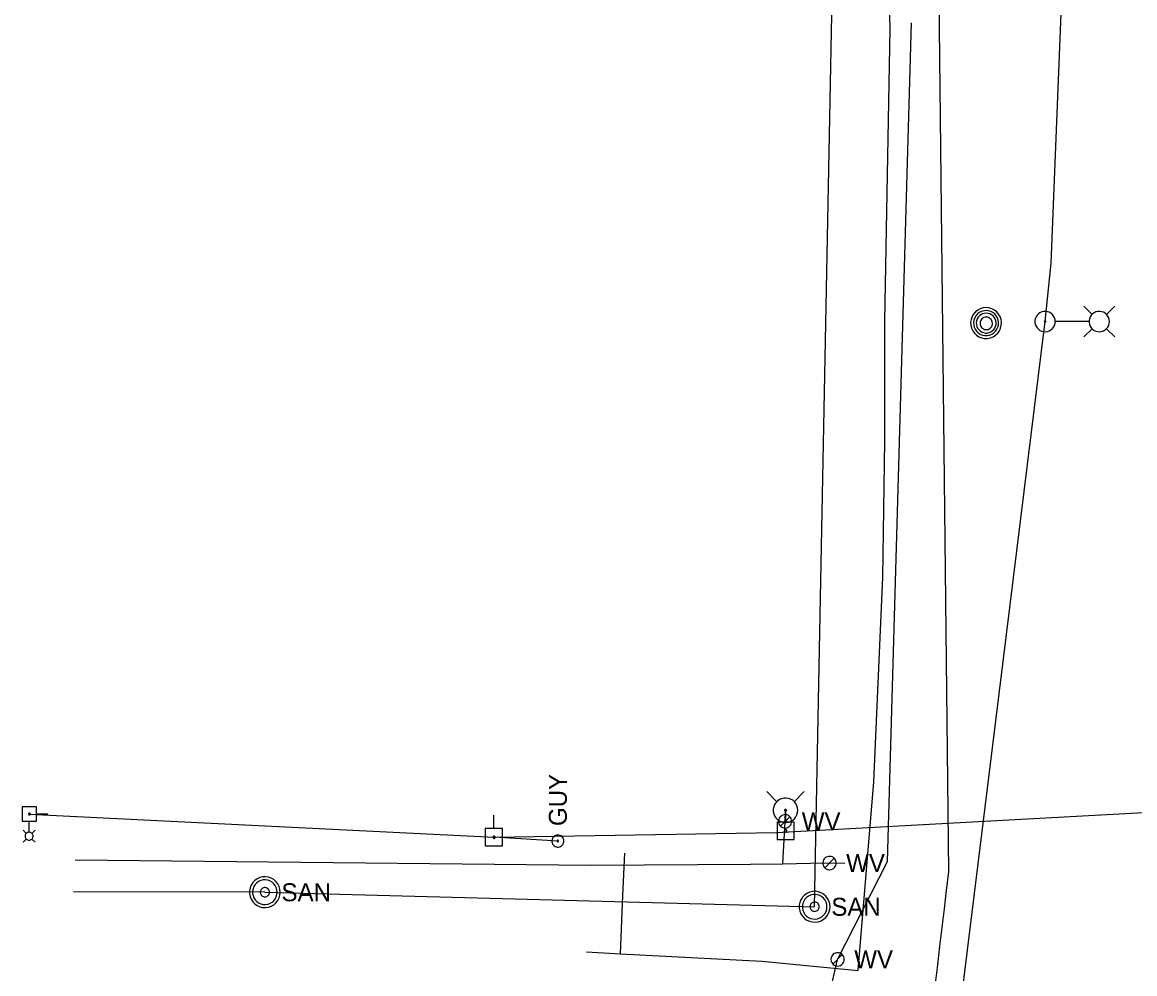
# Model space of a CAD drawing. Extents: x 600849 to 606371, y 330010 to 403088.
# Drawn here: x 604654.8 to 604892.9, y 331845.6 to 332049.2 of the extents above; entities that cross this region are included whole.
import ezdxf

# ---------------------------------------------------------------- set-up
doc = ezdxf.new("R2010")
doc.units = 0
for name, color, linetype in [('E_LTG', 7, 'Continuous'), ('E_LTG_CID', 7, 'Continuous'), ('E_UTL_EGuyWire', 7, 'Continuous'), ('E_UTL_EPowerPole', 7, 'Continuous'), ('E_UTL_G_UG', 7, 'Continuous'), ('E_UTL_MH', 7, 'Continuous'), ('E_UTL_Overhead', 7, 'Continuous'), ('E_UTL_SAN', 7, 'Continuous'), ('E_UTL_SAN_UG', 7, 'Continuous'), ('E_UTL_W', 7, 'Continuous'), ('E_UTL_W_UG', 7, 'Continuous'), ('E_UTL_WHydrant', 7, 'Continuous')]:
    doc.layers.add(name, color=color, linetype=linetype)

msp = doc.modelspace()

# ---------------------------------------------------------------- linework, layer by layer
at = {"layer": 'E_LTG'}
for points in [[(604883.8, 331986.66), (604882.02, 331988.44)], [(604886.84, 331986.66), (604888.62, 331988.44)], [(604875.89, 331985.14), (604875.85, 331985.55), (604875.74, 331985.95), (604875.55, 331986.31), (604875.29, 331986.64), (604874.98, 331986.91), (604874.62, 331987.12), (604874.23, 331987.25), (604873.82, 331987.31), (604873.41, 331987.29), (604873, 331987.19), (604872.63, 331987.02), (604872.29, 331986.78), (604872.01, 331986.48), (604871.78, 331986.13), (604871.63, 331985.75), (604871.55, 331985.34), (604871.55, 331984.93), (604871.63, 331984.52), (604871.78, 331984.14), (604872.01, 331983.79), (604872.29, 331983.49), (604872.63, 331983.25), (604873, 331983.08), (604873.41, 331982.98), (604873.82, 331982.96), (604874.23, 331983.02), (604874.62, 331983.16), (604874.98, 331983.36), (604875.29, 331983.64), (604875.55, 331983.96), (604875.74, 331984.33), (604875.85, 331984.73), (604875.89, 331985.14)], [(604887.5, 331985.14), (604887.46, 331985.55), (604887.34, 331985.95), (604887.15, 331986.31), (604886.89, 331986.64), (604886.58, 331986.91), (604886.22, 331987.12), (604885.83, 331987.25), (604885.42, 331987.31), (604885.01, 331987.29), (604884.61, 331987.19), (604884.23, 331987.02), (604883.89, 331986.78), (604883.61, 331986.48), (604883.39, 331986.13), (604883.23, 331985.75), (604883.15, 331985.34), (604883.15, 331984.93), (604883.23, 331984.52), (604883.39, 331984.14), (604883.61, 331983.79), (604883.89, 331983.49), (604884.23, 331983.25), (604884.61, 331983.08), (604885.01, 331982.98), (604885.42, 331982.96), (604885.83, 331983.02), (604886.22, 331983.16), (604886.58, 331983.36), (604886.89, 331983.64), (604887.15, 331983.96), (604887.34, 331984.33), (604887.46, 331984.73), (604887.5, 331985.14)], [(604873.88, 331985.14), (604873.88, 331985.17), (604873.87, 331985.2), (604873.86, 331985.23), (604873.84, 331985.25), (604873.81, 331985.27), (604873.79, 331985.29), (604873.76, 331985.3), (604873.72, 331985.3), (604873.69, 331985.3), (604873.66, 331985.29), (604873.63, 331985.28), (604873.61, 331985.26), (604873.59, 331985.24), (604873.57, 331985.21), (604873.56, 331985.18), (604873.55, 331985.15), (604873.55, 331985.12), (604873.56, 331985.09), (604873.57, 331985.06), (604873.59, 331985.03), (604873.61, 331985.01), (604873.63, 331984.99), (604873.66, 331984.98), (604873.69, 331984.97), (604873.72, 331984.97), (604873.76, 331984.98), (604873.79, 331984.99), (604873.81, 331985), (604873.84, 331985.02), (604873.86, 331985.05), (604873.87, 331985.08), (604873.88, 331985.11), (604873.88, 331985.14)], [(604883.11, 331985.14), (604875.93, 331985.14)], [(604883.8, 331983.62), (604882.02, 331981.84)], [(604886.84, 331983.62), (604888.62, 331981.84)], [(604656.28, 331875.9), (604656.28, 331878.26)], [(604655.68, 331875.63), (604654.98, 331876.32)], [(604655.68, 331874.43), (604654.98, 331873.73)], [(604656.28, 331874.18), (604656.44, 331874.19), (604656.6, 331874.24), (604656.74, 331874.31), (604656.87, 331874.41), (604656.98, 331874.53), (604657.06, 331874.67), (604657.11, 331874.83), (604657.13, 331874.99), (604657.13, 331875.15), (604657.09, 331875.31), (604657.02, 331875.46), (604656.93, 331875.59), (604656.81, 331875.7), (604656.67, 331875.79), (604656.52, 331875.85), (604656.36, 331875.88), (604656.2, 331875.88), (604656.04, 331875.85), (604655.89, 331875.79), (604655.75, 331875.7), (604655.64, 331875.59), (604655.54, 331875.46), (604655.47, 331875.31), (604655.44, 331875.15), (604655.43, 331874.99), (604655.45, 331874.83), (604655.5, 331874.67), (604655.58, 331874.53), (604655.69, 331874.41), (604655.82, 331874.31), (604655.96, 331874.24), (604656.12, 331874.19), (604656.28, 331874.18)], [(604656.88, 331875.63), (604657.58, 331876.32)], [(604656.88, 331874.43), (604657.58, 331873.73)]]:
    msp.add_lwpolyline(points, dxfattribs=at)
at = {"layer": 'E_LTG_CID'}
msp.add_lwpolyline([(604680.92, 331223.31), (604778.52, 331467.17), (604841.28, 331722.49), (604873.72, 331985.14), (604875.05, 331997.61), (604878.05, 332072.5), (604879.01, 332133.59), (604879.29, 332193.85), (604879.03, 332249.73), (604879.6, 332255.02), (604881.21, 332520.43)], dxfattribs=at)
at = {"layer": 'E_UTL_EGuyWire'}
msp.add_line((604769.44, 331874), (604755.8, 331874.8), dxfattribs=at)
for points in [[(604769.44, 331875.28), (604769.2, 331875.26), (604768.96, 331875.19), (604768.75, 331875.08), (604768.56, 331874.93), (604768.4, 331874.74), (604768.27, 331874.53), (604768.19, 331874.3), (604768.16, 331874.06), (604768.17, 331873.81), (604768.23, 331873.58), (604768.33, 331873.35), (604768.47, 331873.16), (604768.65, 331872.99), (604768.85, 331872.86), (604769.08, 331872.76), (604769.32, 331872.72), (604769.56, 331872.72), (604769.8, 331872.76), (604770.03, 331872.86), (604770.23, 331872.99), (604770.41, 331873.16), (604770.55, 331873.35), (604770.65, 331873.58), (604770.71, 331873.81), (604770.72, 331874.06), (604770.69, 331874.3), (604770.61, 331874.53), (604770.49, 331874.74), (604770.33, 331874.93), (604770.14, 331875.08), (604769.92, 331875.19), (604769.68, 331875.26), (604769.44, 331875.28)], [(604769.44, 331874.16), (604769.41, 331874.15), (604769.38, 331874.15), (604769.35, 331874.13), (604769.33, 331874.11), (604769.31, 331874.09), (604769.3, 331874.06), (604769.29, 331874.03), (604769.28, 331874), (604769.28, 331873.97), (604769.29, 331873.94), (604769.3, 331873.92), (604769.32, 331873.89), (604769.34, 331873.87), (604769.37, 331873.85), (604769.4, 331873.84), (604769.43, 331873.84), (604769.46, 331873.84), (604769.49, 331873.84), (604769.51, 331873.85), (604769.54, 331873.87), (604769.56, 331873.89), (604769.58, 331873.92), (604769.59, 331873.94), (604769.6, 331873.97), (604769.6, 331874), (604769.6, 331874.03), (604769.59, 331874.06), (604769.57, 331874.09), (604769.55, 331874.11), (604769.53, 331874.13), (604769.5, 331874.15), (604769.47, 331874.15), (604769.44, 331874.16)]]:
    msp.add_lwpolyline(points, dxfattribs=at)
at = {"layer": 'E_UTL_EPowerPole'}
for points in [[(604654.81, 331881.33), (604654.81, 331878.26)], [(604657.89, 331881.33), (604654.81, 331881.33)], [(604657.89, 331878.26), (604657.89, 331881.33)], [(604656.35, 331879.57), (604656.39, 331879.57), (604656.43, 331879.58), (604656.46, 331879.6), (604656.49, 331879.62), (604656.51, 331879.65), (604656.53, 331879.69), (604656.55, 331879.72), (604656.55, 331879.76), (604656.55, 331879.8), (604656.54, 331879.83), (604656.52, 331879.87), (604656.5, 331879.9), (604656.48, 331879.92), (604656.44, 331879.94), (604656.41, 331879.96), (604656.37, 331879.97), (604656.33, 331879.97), (604656.3, 331879.96), (604656.26, 331879.94), (604656.23, 331879.92), (604656.2, 331879.9), (604656.18, 331879.87), (604656.16, 331879.83), (604656.16, 331879.8), (604656.15, 331879.76), (604656.16, 331879.72), (604656.17, 331879.69), (604656.19, 331879.65), (604656.22, 331879.62), (604656.25, 331879.6), (604656.28, 331879.58), (604656.31, 331879.57), (604656.35, 331879.57)], [(604657.89, 331879.79), (604660.31, 331879.79)], [(604755.77, 331876.65), (604755.77, 331879.56)], [(604818.2, 331878.01), (604818.2, 331880.92)], [(604654.81, 331878.26), (604657.89, 331878.26)], [(604757.61, 331876.65), (604753.92, 331876.65)], [(604753.92, 331876.65), (604753.92, 331872.96)], [(604757.61, 331872.96), (604757.61, 331876.65)], [(604820.04, 331878.01), (604816.35, 331878.01)], [(604816.35, 331878.01), (604816.35, 331874.32)], [(604820.04, 331874.32), (604820.04, 331878.01)], [(604756.04, 331874.8), (604756.03, 331874.85), (604756.02, 331874.89), (604756, 331874.93), (604755.97, 331874.97), (604755.94, 331875), (604755.9, 331875.02), (604755.86, 331875.04), (604755.81, 331875.04), (604755.77, 331875.04), (604755.72, 331875.03), (604755.68, 331875.01), (604755.64, 331874.98), (604755.61, 331874.95), (604755.59, 331874.91), (604755.57, 331874.87), (604755.56, 331874.83), (604755.56, 331874.78), (604755.57, 331874.74), (604755.59, 331874.69), (604755.61, 331874.66), (604755.64, 331874.62), (604755.68, 331874.6), (604755.72, 331874.58), (604755.77, 331874.57), (604755.81, 331874.57), (604755.86, 331874.57), (604755.9, 331874.59), (604755.94, 331874.61), (604755.97, 331874.64), (604756, 331874.68), (604756.02, 331874.72), (604756.03, 331874.76), (604756.04, 331874.8)], [(604816.35, 331874.32), (604820.04, 331874.32)], [(604818.47, 331876.17), (604818.46, 331876.21), (604818.45, 331876.25), (604818.43, 331876.3), (604818.4, 331876.33), (604818.37, 331876.36), (604818.33, 331876.38), (604818.28, 331876.4), (604818.24, 331876.4), (604818.19, 331876.4), (604818.15, 331876.39), (604818.11, 331876.37), (604818.07, 331876.35), (604818.04, 331876.31), (604818.02, 331876.28), (604818, 331876.23), (604817.99, 331876.19), (604817.99, 331876.14), (604818, 331876.1), (604818.02, 331876.06), (604818.04, 331876.02), (604818.07, 331875.99), (604818.11, 331875.96), (604818.15, 331875.94), (604818.19, 331875.93), (604818.24, 331875.93), (604818.28, 331875.93), (604818.33, 331875.95), (604818.37, 331875.97), (604818.4, 331876), (604818.43, 331876.04), (604818.45, 331876.08), (604818.46, 331876.12), (604818.47, 331876.17)], [(604753.92, 331872.96), (604757.61, 331872.96)]]:
    msp.add_lwpolyline(points, dxfattribs=at)
at = {"layer": 'E_UTL_G_UG'}
for points in [[(604775.55, 331850.28), (604782.88, 331849.84), (604813.11, 331848.32), (604833.71, 331846.3), (604837.08, 331886.64), (604839.03, 331930.43), (604839.41, 331959.55), (604839.41, 331985.27), (604840.59, 332047.8), (604839.11, 332101.83), (604838.47, 332144.72), (604837.35, 332189.15), (604836.96, 332231.16), (604835.01, 332294.2), (604826.46, 332359.31), (604815.87, 332444.5)], [(604782.87, 331849.86), (604783.33, 331862.37), (604783.78, 331871.42)]]:
    msp.add_lwpolyline(points, dxfattribs=at)
at = {"layer": 'E_UTL_MH'}
for points in [[(604861.08, 331988.12), (604860.46, 331988.06), (604859.86, 331987.88), (604859.3, 331987.59), (604858.81, 331987.21), (604858.4, 331986.73), (604858.08, 331986.19), (604857.88, 331985.6), (604857.79, 331984.98), (604857.82, 331984.35), (604857.97, 331983.74), (604858.23, 331983.17), (604858.59, 331982.66), (604859.04, 331982.22), (604859.57, 331981.89), (604860.15, 331981.65), (604860.77, 331981.53), (604861.4, 331981.53), (604862.01, 331981.65), (604862.6, 331981.89), (604863.12, 331982.22), (604863.58, 331982.66), (604863.94, 331983.17), (604864.2, 331983.74), (604864.35, 331984.35), (604864.38, 331984.98), (604864.29, 331985.6), (604864.09, 331986.19), (604863.77, 331986.73), (604863.36, 331987.21), (604862.87, 331987.59), (604862.31, 331987.88), (604861.71, 331988.06), (604861.08, 331988.12)], [(604861.09, 331987.5), (604860.58, 331987.45), (604860.09, 331987.31), (604859.64, 331987.08), (604859.24, 331986.76), (604858.91, 331986.38), (604858.65, 331985.94), (604858.49, 331985.46), (604858.41, 331984.95), (604858.44, 331984.45), (604858.56, 331983.95), (604858.77, 331983.49), (604859.07, 331983.07), (604859.43, 331982.72), (604859.86, 331982.45), (604860.33, 331982.26), (604860.83, 331982.16), (604861.34, 331982.16), (604861.84, 331982.26), (604862.32, 331982.45), (604862.74, 331982.72), (604863.11, 331983.07), (604863.41, 331983.49), (604863.62, 331983.95), (604863.74, 331984.45), (604863.76, 331984.95), (604863.69, 331985.46), (604863.52, 331985.94), (604863.27, 331986.38), (604862.94, 331986.76), (604862.54, 331987.08), (604862.08, 331987.31), (604861.6, 331987.45), (604861.09, 331987.5)], [(604861.12, 331986.94), (604860.71, 331986.9), (604860.33, 331986.79), (604859.97, 331986.6), (604859.65, 331986.35), (604859.38, 331986.05), (604859.18, 331985.7), (604859.05, 331985.31), (604858.99, 331984.91), (604859.01, 331984.51), (604859.11, 331984.11), (604859.27, 331983.75), (604859.51, 331983.42), (604859.8, 331983.14), (604860.14, 331982.92), (604860.52, 331982.77), (604860.91, 331982.69), (604861.32, 331982.69), (604861.72, 331982.77), (604862.09, 331982.92), (604862.43, 331983.14), (604862.73, 331983.42), (604862.96, 331983.75), (604863.13, 331984.11), (604863.22, 331984.51), (604863.24, 331984.91), (604863.19, 331985.31), (604863.05, 331985.7), (604862.85, 331986.05), (604862.59, 331986.35), (604862.27, 331986.6), (604861.91, 331986.79), (604861.52, 331986.9), (604861.12, 331986.94)], [(604861.13, 331986.08), (604860.88, 331986.06), (604860.64, 331985.99), (604860.41, 331985.87), (604860.21, 331985.72), (604860.05, 331985.53), (604859.92, 331985.31), (604859.84, 331985.07), (604859.8, 331984.82), (604859.81, 331984.56), (604859.87, 331984.32), (604859.98, 331984.09), (604860.13, 331983.88), (604860.31, 331983.71), (604860.52, 331983.57), (604860.76, 331983.47), (604861.01, 331983.43), (604861.26, 331983.43), (604861.51, 331983.47), (604861.74, 331983.57), (604861.96, 331983.71), (604862.14, 331983.88), (604862.29, 331984.09), (604862.39, 331984.32), (604862.45, 331984.56), (604862.46, 331984.82), (604862.43, 331985.07), (604862.34, 331985.31), (604862.22, 331985.53), (604862.05, 331985.72), (604861.85, 331985.87), (604861.63, 331985.99), (604861.38, 331986.06), (604861.13, 331986.08)]]:
    msp.add_lwpolyline(points, dxfattribs=at)
at = {"layer": 'E_UTL_Overhead'}
msp.add_lwpolyline([(604656.35, 331879.77), (604755.8, 331874.8), (604816.26, 331875.81), (605080.87, 331890.24)], dxfattribs=at)
at = {"layer": 'E_UTL_SAN'}
for points in [[(604710.03, 331863.05), (604709.97, 331863.68), (604709.8, 331864.28), (604709.51, 331864.84), (604709.12, 331865.33), (604708.65, 331865.74), (604708.11, 331866.05), (604707.51, 331866.26), (604706.89, 331866.35), (604706.26, 331866.32), (604705.65, 331866.17), (604705.08, 331865.91), (604704.57, 331865.55), (604704.14, 331865.09), (604703.8, 331864.56), (604703.57, 331863.98), (604703.45, 331863.37), (604703.45, 331862.74), (604703.57, 331862.12), (604703.8, 331861.54), (604704.14, 331861.01), (604704.57, 331860.56), (604705.08, 331860.19), (604705.65, 331859.93), (604706.26, 331859.79), (604706.89, 331859.76), (604707.51, 331859.85), (604708.11, 331860.05), (604708.65, 331860.36), (604709.12, 331860.78), (604709.51, 331861.27), (604709.8, 331861.83), (604709.97, 331862.43), (604710.03, 331863.05)], [(604709.37, 331863.05), (604709.33, 331863.55), (604709.19, 331864.03), (604708.96, 331864.48), (604708.64, 331864.87), (604708.27, 331865.2), (604707.83, 331865.45), (604707.36, 331865.62), (604706.86, 331865.69), (604706.36, 331865.67), (604705.87, 331865.55), (604705.41, 331865.34), (604705.01, 331865.05), (604704.66, 331864.68), (604704.39, 331864.26), (604704.2, 331863.8), (604704.11, 331863.3), (604704.11, 331862.8), (604704.2, 331862.31), (604704.39, 331861.84), (604704.66, 331861.42), (604705.01, 331861.06), (604705.41, 331860.77), (604705.87, 331860.56), (604706.36, 331860.44), (604706.86, 331860.42), (604707.36, 331860.49), (604707.83, 331860.65), (604708.27, 331860.9), (604708.64, 331861.23), (604708.96, 331861.63), (604709.19, 331862.07), (604709.33, 331862.55), (604709.37, 331863.05)], [(604707.72, 331863.05), (604707.71, 331863.24), (604707.65, 331863.42), (604707.57, 331863.59), (604707.45, 331863.74), (604707.31, 331863.86), (604707.15, 331863.95), (604706.97, 331864.01), (604706.78, 331864.04), (604706.59, 331864.03), (604706.41, 331863.99), (604706.24, 331863.91), (604706.09, 331863.8), (604705.96, 331863.66), (604705.85, 331863.51), (604705.78, 331863.33), (604705.75, 331863.15), (604705.75, 331862.96), (604705.78, 331862.77), (604705.85, 331862.6), (604705.96, 331862.44), (604706.09, 331862.3), (604706.24, 331862.2), (604706.41, 331862.12), (604706.59, 331862.07), (604706.78, 331862.06), (604706.97, 331862.09), (604707.15, 331862.15), (604707.31, 331862.25), (604707.45, 331862.37), (604707.57, 331862.52), (604707.65, 331862.68), (604707.71, 331862.87), (604707.72, 331863.05)], [(604827.7, 331859.94), (604827.64, 331860.57), (604827.47, 331861.17), (604827.18, 331861.73), (604826.79, 331862.22), (604826.32, 331862.63), (604825.77, 331862.94), (604825.18, 331863.15), (604824.56, 331863.24), (604823.93, 331863.21), (604823.32, 331863.06), (604822.75, 331862.8), (604822.24, 331862.44), (604821.81, 331861.98), (604821.47, 331861.45), (604821.24, 331860.87), (604821.12, 331860.26), (604821.12, 331859.63), (604821.24, 331859.01), (604821.47, 331858.43), (604821.81, 331857.9), (604822.24, 331857.45), (604822.75, 331857.08), (604823.32, 331856.82), (604823.93, 331856.68), (604824.56, 331856.65), (604825.18, 331856.74), (604825.77, 331856.94), (604826.32, 331857.25), (604826.79, 331857.67), (604827.18, 331858.16), (604827.47, 331858.72), (604827.64, 331859.32), (604827.7, 331859.94)], [(604827.04, 331859.94), (604827, 331860.44), (604826.85, 331860.92), (604826.62, 331861.37), (604826.31, 331861.76), (604825.93, 331862.09), (604825.5, 331862.34), (604825.03, 331862.51), (604824.53, 331862.58), (604824.03, 331862.56), (604823.54, 331862.44), (604823.08, 331862.23), (604822.67, 331861.94), (604822.33, 331861.57), (604822.06, 331861.15), (604821.87, 331860.69), (604821.77, 331860.19), (604821.77, 331859.69), (604821.87, 331859.2), (604822.06, 331858.73), (604822.33, 331858.31), (604822.67, 331857.95), (604823.08, 331857.66), (604823.54, 331857.45), (604824.03, 331857.33), (604824.53, 331857.31), (604825.03, 331857.38), (604825.5, 331857.54), (604825.93, 331857.79), (604826.31, 331858.12), (604826.62, 331858.52), (604826.85, 331858.96), (604827, 331859.44), (604827.04, 331859.94)], [(604825.39, 331859.94), (604825.38, 331860.13), (604825.32, 331860.31), (604825.24, 331860.48), (604825.12, 331860.63), (604824.98, 331860.75), (604824.81, 331860.84), (604824.64, 331860.9), (604824.45, 331860.93), (604824.26, 331860.92), (604824.08, 331860.88), (604823.91, 331860.8), (604823.75, 331860.69), (604823.62, 331860.55), (604823.52, 331860.4), (604823.45, 331860.22), (604823.42, 331860.04), (604823.42, 331859.85), (604823.45, 331859.66), (604823.52, 331859.49), (604823.62, 331859.33), (604823.75, 331859.19), (604823.91, 331859.09), (604824.08, 331859.01), (604824.26, 331858.96), (604824.45, 331858.95), (604824.64, 331858.98), (604824.81, 331859.04), (604824.98, 331859.14), (604825.12, 331859.26), (604825.24, 331859.41), (604825.32, 331859.57), (604825.38, 331859.76), (604825.39, 331859.94)]]:
    msp.add_lwpolyline(points, dxfattribs=at)
at = {"layer": 'E_UTL_SAN_UG'}
for p, q in [((604824.4, 331859.94), (604829.59, 332128.15)), ((604706.73, 331863.05), (604824.4, 331859.94))]:
    msp.add_line(p, q, dxfattribs=at)
msp.add_lwpolyline([(604706.73, 331863.05), (604665.76, 331863.15)], dxfattribs=at)
at = {"layer": 'E_UTL_W'}
for points in [[(604819.51, 331878.21), (604819.48, 331878.48), (604819.4, 331878.74), (604819.28, 331878.98), (604819.11, 331879.19), (604818.91, 331879.37), (604818.67, 331879.5), (604818.42, 331879.59), (604818.15, 331879.63), (604817.88, 331879.62), (604817.61, 331879.55), (604817.37, 331879.44), (604817.15, 331879.28), (604816.96, 331879.09), (604816.81, 331878.86), (604816.71, 331878.61), (604816.66, 331878.34), (604816.66, 331878.07), (604816.71, 331877.8), (604816.81, 331877.55), (604816.96, 331877.32), (604817.15, 331877.13), (604817.37, 331876.97), (604817.61, 331876.86), (604817.88, 331876.79), (604818.15, 331876.78), (604818.42, 331876.82), (604818.67, 331876.91), (604818.91, 331877.04), (604819.11, 331877.22), (604819.28, 331877.44), (604819.4, 331877.68), (604819.48, 331877.94), (604819.51, 331878.21)], [(604817.07, 331877.2), (604819.09, 331879.21)], [(604829.02, 331869.29), (604828.99, 331869.56), (604828.91, 331869.82), (604828.79, 331870.06), (604828.62, 331870.27), (604828.42, 331870.45), (604828.18, 331870.59), (604827.93, 331870.68), (604827.66, 331870.71), (604827.39, 331870.7), (604827.12, 331870.64), (604826.88, 331870.53), (604826.66, 331870.37), (604826.47, 331870.17), (604826.32, 331869.94), (604826.22, 331869.69), (604826.17, 331869.43), (604826.17, 331869.15), (604826.22, 331868.89), (604826.32, 331868.64), (604826.47, 331868.41), (604826.66, 331868.21), (604826.88, 331868.06), (604827.12, 331867.94), (604827.39, 331867.88), (604827.66, 331867.87), (604827.93, 331867.9), (604828.18, 331867.99), (604828.42, 331868.13), (604828.62, 331868.31), (604828.79, 331868.52), (604828.91, 331868.76), (604828.99, 331869.02), (604829.02, 331869.29)], [(604826.58, 331868.28), (604828.6, 331870.3)], [(604830.74, 331848.68), (604830.71, 331848.95), (604830.64, 331849.21), (604830.51, 331849.45), (604830.35, 331849.67), (604830.14, 331849.84), (604829.91, 331849.98), (604829.65, 331850.07), (604829.38, 331850.11), (604829.11, 331850.09), (604828.85, 331850.03), (604828.6, 331849.92), (604828.38, 331849.76), (604828.19, 331849.56), (604828.05, 331849.34), (604827.95, 331849.09), (604827.89, 331848.82), (604827.89, 331848.55), (604827.95, 331848.28), (604828.05, 331848.03), (604828.19, 331847.8), (604828.38, 331847.61), (604828.6, 331847.45), (604828.85, 331847.34), (604829.11, 331847.27), (604829.38, 331847.26), (604829.65, 331847.3), (604829.91, 331847.39), (604830.14, 331847.52), (604830.35, 331847.7), (604830.51, 331847.91), (604830.64, 331848.15), (604830.71, 331848.41), (604830.74, 331848.68)], [(604828.31, 331847.68), (604830.32, 331849.69)]]:
    msp.add_lwpolyline(points, dxfattribs=at)
at = {"layer": 'E_UTL_W_UG'}
for p, q in [((604853.09, 331867.44), (604848.64, 332280.87)), ((604666.11, 331869.95), (604776.58, 331868.85))]:
    msp.add_line(p, q, dxfattribs=at)
for points in [[(604829.31, 331848.68), (604840.02, 331869.65), (604845.11, 332049.03)], [(604817.57, 331869.09), (604818.08, 331878.21), (604818.18, 331880.58)], [(604776.58, 331868.85), (604810.69, 331869.04), (604817.57, 331869.09), (604826.36, 331869.31), (604830.88, 331869.24)], [(604738.76, 331473.89), (604780.74, 331635.62), (604829.31, 331848.68)]]:
    msp.add_lwpolyline(points, dxfattribs=at)
msp.add_arc((602844.56, 332093.42), 2021.2, 346.30299, 353.58065, dxfattribs=at)
at = {"layer": 'E_UTL_WHydrant'}
for points in [[(604816.34, 331882.42), (604814.2, 331884.56)], [(604820.01, 331882.42), (604822.15, 331884.56)], [(604820.8, 331880.58), (604820.75, 331881.08), (604820.61, 331881.56), (604820.38, 331882), (604820.07, 331882.39), (604819.7, 331882.72), (604819.26, 331882.97), (604818.79, 331883.13), (604818.3, 331883.2), (604817.8, 331883.18), (604817.32, 331883.06), (604816.86, 331882.85), (604816.46, 331882.56), (604816.11, 331882.2), (604815.84, 331881.78), (604815.66, 331881.32), (604815.56, 331880.83), (604815.56, 331880.33), (604815.66, 331879.84), (604815.84, 331879.38), (604816.11, 331878.96), (604816.46, 331878.6), (604816.86, 331878.31), (604817.32, 331878.1), (604817.8, 331877.99), (604818.3, 331877.96), (604818.79, 331878.03), (604819.26, 331878.2), (604819.7, 331878.45), (604820.07, 331878.77), (604820.38, 331879.16), (604820.61, 331879.61), (604820.75, 331880.09), (604820.8, 331880.58)], [(604818.38, 331880.58), (604818.37, 331880.62), (604818.36, 331880.66), (604818.34, 331880.69), (604818.32, 331880.72), (604818.29, 331880.75), (604818.26, 331880.76), (604818.22, 331880.78), (604818.18, 331880.78), (604818.15, 331880.78), (604818.11, 331880.77), (604818.07, 331880.76), (604818.04, 331880.73), (604818.02, 331880.71), (604818, 331880.67), (604817.98, 331880.64), (604817.98, 331880.6), (604817.98, 331880.56), (604817.98, 331880.53), (604818, 331880.49), (604818.02, 331880.46), (604818.04, 331880.43), (604818.07, 331880.41), (604818.11, 331880.39), (604818.15, 331880.38), (604818.18, 331880.38), (604818.22, 331880.39), (604818.26, 331880.4), (604818.29, 331880.42), (604818.32, 331880.44), (604818.34, 331880.47), (604818.36, 331880.51), (604818.37, 331880.54), (604818.38, 331880.58)]]:
    msp.add_lwpolyline(points, dxfattribs=at)

# ---------------------------------------------------------------- texts
at = {"layer": 'E_UTL_EGuyWire'}
msp.add_text('GUY', height=3.85, rotation=90, dxfattribs=at).set_placement((604771.37, 331877.2))
at = {"layer": 'E_UTL_SAN'}
for p in [(604710.3, 331861.11), (604827.97, 331858)]:
    msp.add_text('SAN', height=3.849, dxfattribs=at).set_placement(p)
at = {"layer": 'E_UTL_W'}
for p in [(604821.65, 331876.28), (604831.15, 331867.37), (604832.88, 331846.76)]:
    msp.add_text('WV', height=3.85, dxfattribs=at).set_placement(p)

doc.saveas('drawing.dxf')
